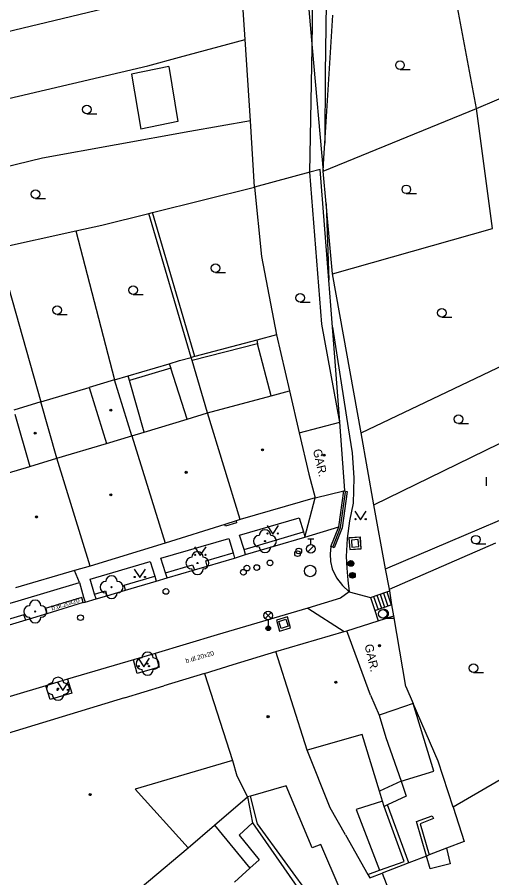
# Model space of a CAD drawing. Extents: x -595546 to -593986, y -1160845 to -1159202.
# Drawn here: x -595190.2 to -595148.8, y -1160581.5 to -1160506.5 of the extents above; entities that cross this region are included whole.
import ezdxf

# ---------------------------------------------------------------- set-up
doc = ezdxf.new("R2010")
doc.units = 0
for name, color, linetype in [('DOP - kresba z DSPS bez souradnic', 7, 'Continuous'), ('DOP - rozhrani ploch obecne', 7, 'Continuous'), ('Level 22', 7, 'Continuous'), ('Level 25', 7, 'Continuous'), ('Level 26', 7, 'Continuous'), ('Level 27', 7, 'Continuous'), ('Level 28', 7, 'Continuous'), ('Level 33', 7, 'Continuous'), ('Level 36', 7, 'Continuous'), ('Level 39', 7, 'Continuous'), ('Specificka linie pasportu komunikaci', 7, 'Continuous'), ('TM - budovy zdene_ betonove - VP', 7, 'Continuous'), ('TM - chodniky - VP', 7, 'Continuous'), ('TM - komunikace - VP', 7, 'Continuous'), ('TM - letecke snimky - pomocna linie', 7, 'Continuous'), ('TM - podezdivka plotu - VP', 7, 'Continuous'), ('TM - popis objektu', 7, 'Continuous'), ('TM - popis povrchu', 7, 'Continuous'), ('TM - rozhrani ploch obecne - VP', 7, 'Continuous'), ('TM - schody - VP', 7, 'Continuous'), ('TM - vstup do budovy - zdene_ betonove', 7, 'Continuous'), ('TM - zabradli - VP', 7, 'Continuous')]:
    doc.layers.add(name, color=color, linetype=linetype)

msp = doc.modelspace()

# ---------------------------------------------------------------- linework, layer by layer
at = {"layer": 'DOP - kresba z DSPS bez souradnic'}
for points in [[(-595174.66, -1160536.04), (-595178.37, -1160523.49)], [(-595169.27, -1160534.61), (-595169.19, -1160534.92)], [(-595169.19, -1160534.92), (-595174.9, -1160536.4)], [(-595168.01, -1160539.47), (-595169.19, -1160534.92)], [(-595176.92, -1160536.67), (-595176.77, -1160537.05)], [(-595176.77, -1160537.05), (-595180.38, -1160538.13)], [(-595175.33, -1160541.5), (-595176.77, -1160537.05)], [(-595180.38, -1160538.13), (-595180.48, -1160537.73)], [(-595179.08, -1160542.63), (-595180.38, -1160538.13)], [(-595156.67, -1160573.06), (-595156.22, -1160574.37)], [(-595169.19, -1160576.78), (-595169.82, -1160574.35)], [(-595158.3, -1160574.8), (-595158.57, -1160573.91)], [(-595156.22, -1160574.37), (-595157.86, -1160575.12)], [(-595158.15, -1160575.27), (-595158.3, -1160574.8)], [(-595157.86, -1160575.12), (-595158.15, -1160575.27)], [(-595156, -1160580.17), (-595157.86, -1160575.12)], [(-595156.42, -1160580.04), (-595158.15, -1160575.27)], [(-595155.34, -1160576.57), (-595153.96, -1160576.06)], [(-595154.47, -1160579.58), (-595155.34, -1160576.57)], [(-595153.84, -1160576.3), (-595155, -1160576.76)], [(-595153.96, -1160576.06), (-595153.84, -1160576.3)], [(-595170.8, -1160577.76), (-595169.65, -1160576.69)], [(-595164.38, -1160583.39), (-595169.19, -1160576.78)], [(-595155, -1160576.76), (-595154.22, -1160579.48)], [(-595170.8, -1160577.76), (-595169.06, -1160579.9)], [(-595154.15, -1160580.7), (-595154.47, -1160579.58)], [(-595152.72, -1160578.9), (-595152.4, -1160580.24)], [(-595169.06, -1160579.9), (-595169.86, -1160580.62)], [(-595158.55, -1160580.81), (-595156.42, -1160580.04)], [(-595152.4, -1160580.24), (-595154.15, -1160580.7)], [(-595159.57, -1160581.18), (-595158.55, -1160580.81)]]:
    msp.add_lwpolyline(points, dxfattribs=at)
at = {"layer": 'DOP - rozhrani ploch obecne'}
for points in [[(-595166.8, -1160482.03), (-595164.42, -1160509.13)], [(-595170.28, -1160508.42), (-595170.65, -1160502.8)], [(-595212.09, -1160512.77), (-595176.8, -1160504.27)], [(-595150.11, -1160514.43), (-595152.02, -1160504.16)], [(-595163.32, -1160517.44), (-595162.64, -1160506.3)], [(-595176, -1160509.96), (-595170.28, -1160508.42)], [(-595169.82, -1160515.49), (-595170.28, -1160508.42)], [(-595164.42, -1160509.13), (-595163.47, -1160519.89)], [(-595178.76, -1160510.71), (-595176, -1160509.96)], [(-595203.23, -1160516.43), (-595178.76, -1160510.71)], [(-595150.11, -1160514.43), (-595146.54, -1160512.92)], [(-595163.47, -1160519.89), (-595150.11, -1160514.43)], [(-595148.69, -1160524.88), (-595150.11, -1160514.43)], [(-595169.82, -1160515.49), (-595175.1, -1160516.43)], [(-595169.45, -1160521.27), (-595169.82, -1160515.49)], [(-595175.1, -1160516.43), (-595187.96, -1160518.75)], [(-595163.47, -1160519.89), (-595163.4, -1160518.76), (-595163.32, -1160517.44)], [(-595187.96, -1160518.75), (-595201.95, -1160522.16)], [(-595164.64, -1160519.97), (-595169.45, -1160521.27)], [(-595163.73, -1160519.73), (-595164.64, -1160519.97)], [(-595162.98, -1160529.38), (-595163.73, -1160519.73)], [(-595163.21, -1160522.72), (-595163.47, -1160519.89)], [(-595178.37, -1160523.49), (-595169.45, -1160521.27)], [(-595169.45, -1160521.27), (-595168.84, -1160527.31)], [(-595162.65, -1160528.84), (-595163.21, -1160522.72)], [(-595182.77, -1160524.58), (-595178.67, -1160523.56)], [(-595178.67, -1160523.56), (-595178.37, -1160523.49)], [(-595174.98, -1160536.12), (-595178.67, -1160523.56)], [(-595185.05, -1160525.08), (-595182.77, -1160524.58)], [(-595191.92, -1160526.59), (-595185.05, -1160525.08)], [(-595185.05, -1160525.08), (-595181.67, -1160538.08)], [(-595162.65, -1160528.84), (-595148.69, -1160524.88)], [(-595191.92, -1160526.59), (-595188.1, -1160540)], [(-595168.84, -1160527.31), (-595167.55, -1160534.14)], [(-595160.16, -1160542.68), (-595162.65, -1160528.84)], [(-595162.67, -1160533.48), (-595162.81, -1160531.6), (-595162.98, -1160529.38)], [(-595162.61, -1160534.2), (-595162.67, -1160533.48)], [(-595169.27, -1160534.61), (-595174.66, -1160536.04)], [(-595167.55, -1160534.14), (-595169.27, -1160534.61)], [(-595167.55, -1160534.14), (-595166.41, -1160539.03)], [(-595162.03, -1160541.75), (-595162.61, -1160534.2)], [(-595174.66, -1160536.04), (-595174.98, -1160536.12)], [(-595180.48, -1160537.73), (-595176.92, -1160536.67)], [(-595176.92, -1160536.67), (-595176, -1160536.4)], [(-595176, -1160536.4), (-595174.98, -1160536.12)], [(-595174.9, -1160536.4), (-595174.98, -1160536.12)], [(-595173.56, -1160540.96), (-595174.9, -1160536.4)], [(-595181.67, -1160538.08), (-595180.48, -1160537.73)], [(-595188.1, -1160540), (-595183.88, -1160538.74)], [(-595170.08, -1160574.42), (-595169.65, -1160576.69)], [(-595152.14, -1160575.32), (-595151.17, -1160578.3)], [(-595169.65, -1160576.69), (-595164.84, -1160583.56)], [(-595151.17, -1160578.3), (-595152.72, -1160578.9)], [(-595154.47, -1160579.58), (-595156, -1160580.17)], [(-595154.22, -1160579.48), (-595154.47, -1160579.58)], [(-595152.72, -1160578.9), (-595154.22, -1160579.48)], [(-595156, -1160580.17), (-595158.33, -1160581.07)], [(-595159.4, -1160581.48), (-595158.33, -1160581.07)], [(-595158.33, -1160581.07), (-595157.78, -1160582.5)]]:
    msp.add_lwpolyline(points, dxfattribs=at)
at = {"layer": 'Level 22'}
for centre in [(-595168.55, -1160552.13), (-595174.44, -1160554.04), (-595181.93, -1160556.14), (-595188.59, -1160558.26), (-595178.79, -1160562.81), (-595186.6, -1160564.99)]:
    msp.add_circle(centre, 0.05, dxfattribs=at)
for centre, start, end in [((-595169.05, -1160552.13), 90, 270), ((-595168.55, -1160551.63), 0, 180), ((-595168.05, -1160552.13), 270, 90), ((-595174.44, -1160553.54), 0, 180), ((-595168.55, -1160552.63), 180, 0), ((-595174.94, -1160554.04), 90, 270), ((-595173.94, -1160554.04), 270, 90), ((-595174.44, -1160554.54), 180, 0), ((-595181.93, -1160555.64), 0, 180), ((-595182.43, -1160556.14), 90, 270), ((-595181.43, -1160556.14), 270, 90), ((-595181.93, -1160556.64), 180, 0), ((-595189.09, -1160558.26), 90, 270), ((-595188.59, -1160557.76), 0, 180), ((-595188.09, -1160558.26), 270, 90), ((-595188.59, -1160558.76), 180, 0), ((-595179.29, -1160562.81), 90, 270), ((-595178.79, -1160562.31), 0, 180), ((-595178.29, -1160562.81), 270, 90), ((-595178.79, -1160563.31), 180, 0), ((-595187.1, -1160564.99), 90, 270), ((-595186.6, -1160564.49), 0, 180), ((-595186.1, -1160564.99), 270, 90), ((-595186.6, -1160565.49), 180, 0)]:
    msp.add_arc(centre, 0.5, start, end, dxfattribs=at)
at = {"layer": 'Level 25'}
for centre, radius in [((-595161.05, -1160554.07), 0.25), ((-595161.05, -1160554.07), 0.2), ((-595161.05, -1160554.07), 0.15), ((-595161.05, -1160554.07), 0.1), ((-595161.05, -1160554.07), 0.05), ((-595160.92, -1160555.11), 0.25), ((-595160.92, -1160555.11), 0.2), ((-595160.92, -1160555.11), 0.15), ((-595160.92, -1160555.11), 0.1), ((-595160.92, -1160555.11), 0.05)]:
    msp.add_circle(centre, radius, dxfattribs=at)
at = {"layer": 'Level 26'}
for points in [[(-595161.139, -1160552.866), (-595160.144, -1160552.769), (-595160.241, -1160551.774), (-595161.236, -1160551.871)], [(-595167.267, -1160559.962), (-595166.308, -1160559.677), (-595166.593, -1160558.718), (-595167.552, -1160559.003)]]:
    msp.add_lwpolyline(points, close=True, dxfattribs=at)
at = {"layer": 'Level 27'}
msp.add_circle((-595164.61, -1160554.73), 0.5, dxfattribs=at)
at = {"layer": 'Level 28'}
for p, q in [((-595164.808, -1160553.062), (-595164.278, -1160552.532)), ((-595164.8, -1160551.915), (-595164.3, -1160551.915)), ((-595164.55, -1160552.415), (-595164.55, -1160551.915))]:
    msp.add_line(p, q, dxfattribs=at)
for centre, radius in [((-595164.55, -1160552.79), 0.375), ((-595165.7, -1160553.22), 0.25), ((-595165.6, -1160552.99), 0.25), ((-595168.11, -1160554.03), 0.25), ((-595170.43, -1160554.84), 0.25), ((-595170.12, -1160554.48), 0.25), ((-595169.27, -1160554.43), 0.25), ((-595177.19, -1160556.51), 0.25), ((-595184.64, -1160558.8), 0.25)]:
    msp.add_circle(centre, radius, dxfattribs=at)
at = {"layer": 'Level 33'}
for p, q in [((-595168.525, -1160558.87), (-595167.995, -1160558.34)), ((-595168.525, -1160558.34), (-595167.995, -1160558.87)), ((-595168.26, -1160558.98), (-595168.26, -1160559.73))]:
    msp.add_line(p, q, dxfattribs=at)
for centre, radius in [((-595168.26, -1160558.605), 0.375), ((-595168.26, -1160559.73), 0.2), ((-595168.26, -1160559.73), 0.145), ((-595168.26, -1160559.73), 0.0876)]:
    msp.add_circle(centre, radius, dxfattribs=at)
at = {"layer": 'Level 36'}
for p, q in [((-595156.77, -1160511.015), (-595155.895, -1160511.015)), ((-595184.09, -1160514.885), (-595183.215, -1160514.885)), ((-595156.22, -1160521.845), (-595155.345, -1160521.845)), ((-595188.57, -1160522.255), (-595187.695, -1160522.255)), ((-595172.87, -1160528.715), (-595171.995, -1160528.715)), ((-595180.05, -1160530.625), (-595179.175, -1160530.625)), ((-595165.47, -1160531.305), (-595164.595, -1160531.305)), ((-595186.67, -1160532.375), (-595185.795, -1160532.375)), ((-595153.12, -1160532.615), (-595152.245, -1160532.615)), ((-595151.66, -1160541.885), (-595150.785, -1160541.885)), ((-595149.224, -1160547.313), (-595149.224, -1160546.563)), ((-595150.15, -1160552.375), (-595149.275, -1160552.375)), ((-595158.27, -1160558.835), (-595157.27, -1160558.835)), ((-595150.35, -1160563.585), (-595149.475, -1160563.585))]:
    msp.add_line(p, q, dxfattribs=at)
for points in [[(-595160.71, -1160549.51), (-595160.21, -1160550.26), (-595159.71, -1160549.51)], [(-595168.37, -1160550.76), (-595167.87, -1160551.51), (-595167.37, -1160550.76)], [(-595174.69, -1160552.62), (-595174.19, -1160553.37), (-595173.69, -1160552.62)], [(-595179.96, -1160554.56), (-595179.46, -1160555.31), (-595178.96, -1160554.56)], [(-595179.61, -1160562.33), (-595179.11, -1160563.08), (-595178.61, -1160562.33)], [(-595186.69, -1160564.4), (-595186.19, -1160565.15), (-595185.69, -1160564.4)]]:
    msp.add_lwpolyline(points, dxfattribs=at)
for centre, radius in [((-595156.77, -1160510.64), 0.375), ((-595184.09, -1160514.51), 0.375), ((-595156.22, -1160521.47), 0.375), ((-595188.57, -1160521.88), 0.375), ((-595172.87, -1160528.34), 0.375), ((-595180.05, -1160530.25), 0.375), ((-595165.47, -1160530.93), 0.375), ((-595186.67, -1160532), 0.375), ((-595153.12, -1160532.24), 0.375), ((-595151.66, -1160541.51), 0.375), ((-595160.66, -1160550.21), 0.05), ((-595159.761, -1160550.21), 0.05), ((-595168.32, -1160551.46), 0.05), ((-595167.421, -1160551.46), 0.05), ((-595150.15, -1160552), 0.375), ((-595174.64, -1160553.32), 0.05), ((-595173.741, -1160553.32), 0.05), ((-595179.91, -1160555.26), 0.05), ((-595179.011, -1160555.26), 0.05), ((-595158.27, -1160558.46), 0.375), ((-595179.56, -1160563.03), 0.05), ((-595178.661, -1160563.03), 0.05), ((-595150.35, -1160563.21), 0.375), ((-595186.64, -1160565.1), 0.05), ((-595185.741, -1160565.1), 0.05)]:
    msp.add_circle(centre, radius, dxfattribs=at)
msp.add_arc((-595158.145, -1160558.46), 0.375, 260.40593, 99.59407, dxfattribs=at)
at = {"layer": 'Level 39'}
for centre, radius in [((-595181.99, -1160540.72), 0.09), ((-595181.99, -1160540.72), 0.0398), ((-595188.6, -1160542.71), 0.09), ((-595188.6, -1160542.71), 0.0398), ((-595168.77, -1160544.18), 0.09), ((-595168.77, -1160544.18), 0.0398), ((-595163.4, -1160544.64), 0.09), ((-595163.4, -1160544.64), 0.0398), ((-595175.42, -1160546.13), 0.09), ((-595175.42, -1160546.13), 0.0398), ((-595181.99, -1160548.09), 0.09), ((-595181.99, -1160548.09), 0.0398), ((-595188.47, -1160550.02), 0.09), ((-595188.47, -1160550.02), 0.0398), ((-595158.56, -1160561.24), 0.09), ((-595158.56, -1160561.24), 0.0398), ((-595162.36, -1160564.43), 0.09), ((-595162.36, -1160564.43), 0.0398), ((-595168.28, -1160567.43), 0.09), ((-595168.28, -1160567.43), 0.0398), ((-595183.79, -1160574.22), 0.09), ((-595183.79, -1160574.22), 0.0398)]:
    msp.add_circle(centre, radius, dxfattribs=at)
at = {"layer": 'Specificka linie pasportu komunikaci'}
msp.add_lwpolyline([(-595184.74, -1160555.72), (-595185.17, -1160554.7)], dxfattribs=at)
at = {"layer": 'TM - budovy zdene_ betonove - VP'}
for points in [[(-595181.67, -1160538.08), (-595183.88, -1160538.74)], [(-595180.17, -1160542.95), (-595181.67, -1160538.08)], [(-595183.88, -1160538.74), (-595182.38, -1160543.61)], [(-595168.01, -1160539.47), (-595166.41, -1160539.03)], [(-595166.41, -1160539.03), (-595165.56, -1160542.69)], [(-595173.56, -1160540.96), (-595168.01, -1160539.47)], [(-595188.1, -1160540), (-595190.46, -1160540.7)], [(-595186.7, -1160544.9), (-595188.1, -1160540)], [(-595190.36, -1160541.07), (-595189.06, -1160545.61)], [(-595175.33, -1160541.5), (-595173.56, -1160540.96)], [(-595170.71, -1160550.25), (-595173.56, -1160540.96)], [(-595179.08, -1160542.63), (-595175.33, -1160541.5)], [(-595165.56, -1160542.69), (-595162.03, -1160541.75)], [(-595161.57, -1160547.73), (-595162.03, -1160541.75)], [(-595180.17, -1160542.95), (-595179.08, -1160542.63)], [(-595165.56, -1160542.69), (-595164.73, -1160546.3)], [(-595186.7, -1160544.9), (-595182.38, -1160543.61)], [(-595182.38, -1160543.61), (-595180.17, -1160542.95)], [(-595180.17, -1160542.95), (-595177.25, -1160552.31)], [(-595189.06, -1160545.61), (-595186.7, -1160544.9)], [(-595183.8, -1160554.3), (-595186.7, -1160544.9)], [(-595192.82, -1160546.73), (-595189.06, -1160545.61)], [(-595164.73, -1160546.3), (-595164.16, -1160548.35)], [(-595164.16, -1160548.35), (-595161.67, -1160547.75)], [(-595161.67, -1160547.75), (-595161.57, -1160547.73)], [(-595164.16, -1160548.35), (-595170.71, -1160550.25)], [(-595171.06, -1160550.36), (-595172.04, -1160550.67)], [(-595170.71, -1160550.25), (-595171.06, -1160550.36)], [(-595172.04, -1160550.67), (-595177.25, -1160552.31)], [(-595177.25, -1160552.31), (-595183.8, -1160554.3)], [(-595185.17, -1160554.7), (-595190.3, -1160556.19)], [(-595183.8, -1160554.3), (-595185.17, -1160554.7)], [(-595161.42, -1160559.94), (-595158.67, -1160559.07)], [(-595158.67, -1160559.07), (-595157.3, -1160558.64)], [(-595156.27, -1160564.81), (-595157.3, -1160558.64)], [(-595167.59, -1160561.75), (-595161.63, -1160560)], [(-595161.63, -1160560), (-595161.42, -1160559.94)], [(-595159.35, -1160565.56), (-595161.42, -1160559.94)], [(-595173.83, -1160563.66), (-595171.31, -1160562.89), (-595167.59, -1160561.75)], [(-595164.87, -1160570.35), (-595167.59, -1160561.75)], [(-595173.83, -1160563.66), (-595177.37, -1160564.75)], [(-595173.83, -1160563.66), (-595171.38, -1160571.24)], [(-595156.27, -1160564.81), (-595155.63, -1160566.28)], [(-595180.81, -1160565.79), (-595195.15, -1160570.14)], [(-595159.35, -1160565.56), (-595158.6, -1160567.3)], [(-595157.32, -1160566.86), (-595158.6, -1160567.3)], [(-595155.63, -1160566.28), (-595157.32, -1160566.86)], [(-595158.6, -1160567.3), (-595158, -1160569.23)], [(-595160.07, -1160568.99), (-595164.87, -1160570.35)], [(-595158.57, -1160573.91), (-595160.07, -1160568.99)], [(-595158, -1160569.23), (-595156.67, -1160573.06)], [(-595162.86, -1160575.36), (-595164.87, -1160570.35)], [(-595171.38, -1160571.24), (-595179.87, -1160573.75)], [(-595171.38, -1160571.24), (-595170.99, -1160572.57)], [(-595170.99, -1160572.57), (-595170.08, -1160574.42)], [(-595166.71, -1160573.45), (-595169.82, -1160574.35)], [(-595164.44, -1160578.86), (-595166.71, -1160573.45)], [(-595156.67, -1160573.06), (-595158.57, -1160573.91)], [(-595179.87, -1160573.75), (-595175.26, -1160578.85)], [(-595169.82, -1160574.35), (-595170.08, -1160574.42)], [(-595161.53, -1160577.73), (-595162.86, -1160575.36)], [(-595175.26, -1160578.85), (-595172.95, -1160576.89)], [(-595172.95, -1160576.89), (-595169.86, -1160580.62)], [(-595161.53, -1160577.73), (-595159.57, -1160581.18)], [(-595182.16, -1160584.68), (-595175.26, -1160578.85)], [(-595163.68, -1160578.57), (-595164.44, -1160578.86)], [(-595162, -1160582.48), (-595163.68, -1160578.57)], [(-595169.86, -1160580.62), (-595171.22, -1160581.85)], [(-595159.57, -1160581.18), (-595159.4, -1160581.48)]]:
    msp.add_lwpolyline(points, dxfattribs=at)
at = {"layer": 'TM - chodniky - VP'}
for points in [[(-595170.37, -1160552.87), (-595170.76, -1160551.62), (-595165.58, -1160550.1), (-595165.2, -1160551.33)], [(-595165.2, -1160551.33), (-595165.07, -1160551.77)], [(-595177.23, -1160554.89), (-595177.62, -1160553.62), (-595171.71, -1160551.9), (-595171.33, -1160553.16)], [(-595171.33, -1160553.16), (-595171.2, -1160553.61)], [(-595170.24, -1160553.3), (-595170.37, -1160552.87)], [(-595183.41, -1160556.74), (-595183.81, -1160555.45), (-595178.56, -1160553.91), (-595178.17, -1160555.17)], [(-595178.17, -1160555.17), (-595178.03, -1160555.62)], [(-595177.09, -1160555.33), (-595177.23, -1160554.89)], [(-595190.08, -1160557.33), (-595184.74, -1160555.72)], [(-595184.74, -1160555.72), (-595184.37, -1160557.02), (-595184.24, -1160557.44)], [(-595183.27, -1160557.16), (-595183.41, -1160556.74)], [(-595200.01, -1160560.21), (-595190.08, -1160557.33)], [(-595178.13, -1160561.91), (-595177.79, -1160563.11), (-595179.69, -1160563.67), (-595180.03, -1160562.48)], [(-595185.76, -1160564.17), (-595185.4, -1160565.37), (-595187.28, -1160565.93), (-595187.65, -1160564.74)]]:
    msp.add_lwpolyline(points, dxfattribs=at)
at = {"layer": 'TM - komunikace - VP'}
for points in [[(-595165.07, -1160551.77), (-595162.11, -1160550.89)], [(-595170.24, -1160553.3), (-595165.07, -1160551.77)], [(-595162.79, -1160552.59), (-595162.87, -1160553.24), (-595162.84, -1160553.89), (-595162.7, -1160554.53), (-595162.31, -1160555.34), (-595161.79, -1160555.99), (-595161.19, -1160556.55)], [(-595171.2, -1160553.61), (-595170.24, -1160553.3)], [(-595173.59, -1160554.31), (-595171.2, -1160553.61)], [(-595177.09, -1160555.33), (-595174.7, -1160554.63)], [(-595174.7, -1160554.63), (-595173.59, -1160554.31)], [(-595178.03, -1160555.62), (-595177.09, -1160555.33)], [(-595180.71, -1160556.41), (-595178.03, -1160555.62)], [(-595183.27, -1160557.16), (-595182.34, -1160556.89)], [(-595182.34, -1160556.89), (-595180.71, -1160556.41)], [(-595161.19, -1160556.55), (-595161.95, -1160557.1), (-595164.82, -1160557.96)], [(-595184.4, -1160557.49), (-595187.59, -1160558.46)], [(-595184.4, -1160557.49), (-595184.24, -1160557.44)], [(-595184.24, -1160557.44), (-595183.27, -1160557.16)], [(-595187.59, -1160558.46), (-595189.42, -1160559.01)], [(-595164.82, -1160557.96), (-595172.71, -1160560.3), (-595178.13, -1160561.91)], [(-595189.42, -1160559.01), (-595193.43, -1160560.22)], [(-595178.13, -1160561.91), (-595180.03, -1160562.48)], [(-595180.03, -1160562.48), (-595185.76, -1160564.17)], [(-595185.76, -1160564.17), (-595187.65, -1160564.74)], [(-595187.65, -1160564.74), (-595193.34, -1160566.42)]]:
    msp.add_lwpolyline(points, dxfattribs=at)
at = {"layer": 'TM - letecke snimky - pomocna linie'}
for points in [[(-595164.42, -1160509.13), (-595164.36, -1160504.58), (-595164.29, -1160500.03), (-595164.19, -1160495.48)], [(-595163.06, -1160499.18), (-595163.21, -1160505.27), (-595163.3, -1160511.35), (-595163.32, -1160517.44)], [(-595164.64, -1160519.97), (-595164.42, -1160509.13)], [(-595176.94, -1160510.77), (-595180.18, -1160511.44), (-595179.39, -1160516.21)], [(-595176.94, -1160510.77), (-595176.15, -1160515.55), (-595179.39, -1160516.21)], [(-595162.03, -1160541.75), (-595163.58, -1160533.21), (-595164.64, -1160519.97)], [(-595163.21, -1160522.72), (-595162.98, -1160529.38)], [(-595162.67, -1160533.48), (-595161.28, -1160542.24)], [(-595161.28, -1160542.24), (-595160.94, -1160544.42), (-595160.8, -1160546.62), (-595160.86, -1160548.83)], [(-595160.86, -1160548.83), (-595161.18, -1160550.36), (-595161.38, -1160551.9), (-595161.48, -1160553.46)], [(-595161.48, -1160553.46), (-595161.42, -1160554.49), (-595161.33, -1160555.52), (-595161.19, -1160556.55)], [(-595156.67, -1160573.06), (-595153.82, -1160572.18), (-595155.63, -1160566.28)], [(-595172.95, -1160576.89), (-595170.08, -1160574.42)], [(-595158.3, -1160574.8), (-595160.58, -1160575.52), (-595158.55, -1160580.81)]]:
    msp.add_lwpolyline(points, dxfattribs=at)
at = {"layer": 'TM - podezdivka plotu - VP'}
for points in [[(-595161.67, -1160547.75), (-595161.37, -1160547.79), (-595161.82, -1160550.97), (-595162.51, -1160552.72), (-595162.64, -1160552.66)], [(-595162.11, -1160550.89), (-595161.67, -1160547.75)], [(-595162.79, -1160552.59), (-595162.11, -1160550.89)], [(-595162.64, -1160552.66), (-595162.79, -1160552.59)]]:
    msp.add_lwpolyline(points, dxfattribs=at)
at = {"layer": 'TM - rozhrani ploch obecne - VP'}
for points in [[(-595160.16, -1160542.68), (-595143.92, -1160534.97)], [(-595159.04, -1160548.96), (-595142, -1160540.67)], [(-595159.04, -1160548.96), (-595160.16, -1160542.68)], [(-595158.04, -1160554.54), (-595139.87, -1160546.81)], [(-595165.07, -1160551.77), (-595164.16, -1160548.35)], [(-595158.04, -1160554.54), (-595159.04, -1160548.96)], [(-595171.06, -1160550.36), (-595171.02, -1160550.53), (-595172, -1160550.82), (-595172.04, -1160550.67)], [(-595170.37, -1160552.87), (-595165.2, -1160551.33)], [(-595160.23, -1160551.79), (-595161.22, -1160551.85)], [(-595161.22, -1160551.85), (-595161.16, -1160552.85)], [(-595160.16, -1160552.79), (-595160.23, -1160551.79)], [(-595160.41, -1160552), (-595161.01, -1160552.04)], [(-595161.01, -1160552.04), (-595160.97, -1160552.64)], [(-595160.97, -1160552.64), (-595160.37, -1160552.6)], [(-595160.37, -1160552.6), (-595160.41, -1160552)], [(-595157.7, -1160556.31), (-595148.4, -1160552.29)], [(-595173.59, -1160554.31), (-595173.71, -1160553.86), (-595171.33, -1160553.16)], [(-595161.16, -1160552.85), (-595160.16, -1160552.79)], [(-595177.23, -1160554.89), (-595174.87, -1160554.19), (-595174.7, -1160554.63)], [(-595157.7, -1160556.31), (-595158.04, -1160554.54)], [(-595180.71, -1160556.41), (-595180.84, -1160555.97), (-595178.17, -1160555.17)], [(-595157.67, -1160556.47), (-595157.7, -1160556.31)], [(-595184.52, -1160557.05), (-595187.73, -1160557.99)], [(-595184.4, -1160557.49), (-595184.52, -1160557.05)], [(-595183.41, -1160556.74), (-595182.46, -1160556.46), (-595182.34, -1160556.89)], [(-595161.19, -1160556.55), (-595159.35, -1160557.04)], [(-595159.35, -1160557.04), (-595157.93, -1160556.55), (-595157.67, -1160556.47)], [(-595159.35, -1160557.04), (-595158.96, -1160558.18)], [(-595157.47, -1160557.67), (-595157.67, -1160556.47)], [(-595158.96, -1160558.18), (-595157.54, -1160557.69), (-595157.47, -1160557.67)], [(-595157.3, -1160558.64), (-595157.47, -1160557.67)], [(-595189.59, -1160558.54), (-595195.82, -1160560.4)], [(-595189.42, -1160559.01), (-595189.59, -1160558.54)], [(-595187.73, -1160557.99), (-595187.59, -1160558.46)], [(-595164.82, -1160557.96), (-595161.63, -1160560)], [(-595158.96, -1160558.18), (-595158.67, -1160559.07)], [(-595167.33, -1160559.12), (-595166.73, -1160558.93)], [(-595167.13, -1160559.74), (-595167.33, -1160559.12)], [(-595166.73, -1160558.93), (-595166.53, -1160559.55)], [(-595166.53, -1160559.55), (-595167.13, -1160559.74)], [(-595153.45, -1160571.31), (-595155.63, -1160566.28)], [(-595152.14, -1160575.32), (-595153.45, -1160571.31)], [(-595144.99, -1160571.15), (-595152.14, -1160575.32)]]:
    msp.add_lwpolyline(points, dxfattribs=at)
at = {"layer": 'TM - schody - VP'}
for points in [[(-595159.07, -1160556.94), (-595158.68, -1160558.08)], [(-595158.78, -1160556.84), (-595158.39, -1160557.98)], [(-595158.5, -1160556.75), (-595158.11, -1160557.89)], [(-595158.22, -1160556.65), (-595157.82, -1160557.79)], [(-595157.93, -1160556.55), (-595157.54, -1160557.69)]]:
    msp.add_lwpolyline(points, dxfattribs=at)
at = {"layer": 'TM - vstup do budovy - zdene_ betonove'}
msp.add_lwpolyline([(-595180.81, -1160565.79), (-595177.37, -1160564.75)], dxfattribs=at)
at = {"layer": 'TM - zabradli - VP'}
msp.add_lwpolyline([(-595162.64, -1160552.66), (-595161.96, -1160550.93), (-595161.53, -1160547.85)], dxfattribs=at)

# ---------------------------------------------------------------- texts
at = {"layer": 'TM - popis objektu'}
for p in [(-595164.37, -1160544.19), (-595159.87, -1160561.19)]:
    msp.add_text('GAR.', height=0.75, rotation=283.02, dxfattribs=at).set_placement(p)
at = {"layer": 'TM - popis povrchu'}
for rotation, p in [(17, (-595187.12, -1160558.17)), (16.05781, (-595175.41, -1160562.76))]:
    msp.add_text('b.dl.20x20', height=0.4, rotation=rotation, dxfattribs=at).set_placement(p)

doc.saveas('drawing.dxf')
